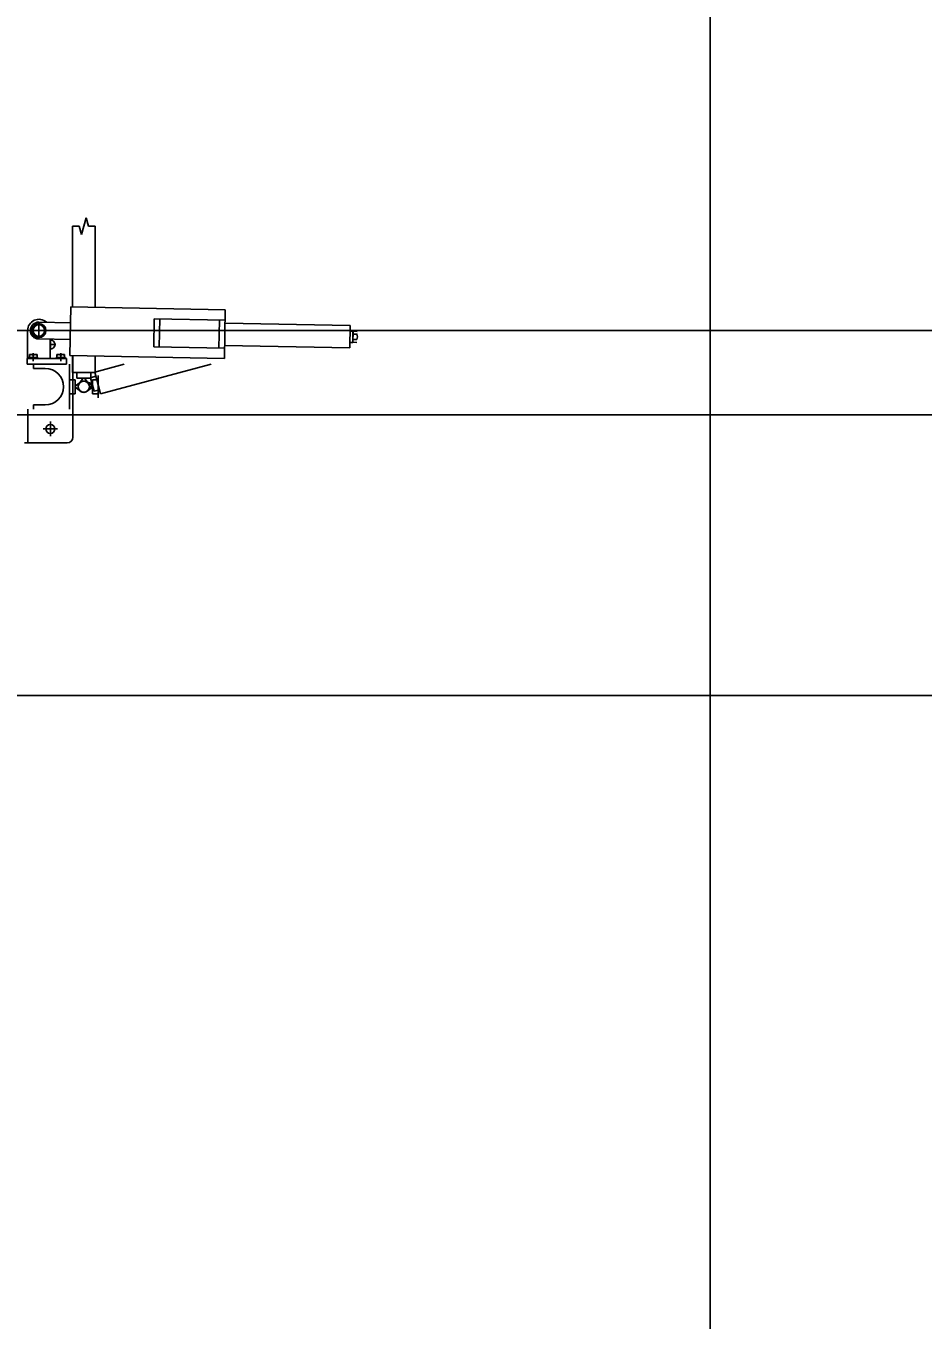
# Model space of a CAD drawing. Extents: x -264205 to -263659, y -1242401 to -1242060.
# Drawn here: x -263829.585 to -263827.989, y -1242089.069 to -1242086.765 of the extents above; entities that cross this region are included whole.
import ezdxf

# ---------------------------------------------------------------- set-up
doc = ezdxf.new("R2010")
doc.units = 0
for name, color, linetype in [('OBRUBNIKY_KOMUNIKACIE_PROJEKT', 7, 'Continuous'), ('OSI_STAVBY_KFA', 7, 'Continuous'), ('SITUACIA_DSP_2D', 7, 'Continuous')]:
    doc.layers.add(name, color=color, linetype=linetype)

msp = doc.modelspace()

# ---------------------------------------------------------------- linework, layer by layer
at = {"layer": 'OBRUBNIKY_KOMUNIKACIE_PROJEKT'}
msp.add_line((-263894.9678, -1242087.3072), (-263808.9678, -1242087.3072), dxfattribs=at)
at = {"layer": 'OSI_STAVBY_KFA'}
msp.add_line((-263792.6528, -1242087.9572), (-263911.5228, -1242087.9572), dxfattribs=at)
at = {"layer": 'SITUACIA_DSP_2D'}
for p, q in [((-263828.3679, -1242083.3899), (-263828.3678, -1242093.0073)), ((-263829.486, -1242087.1366), (-263829.478, -1242087.1066)), ((-263829.478, -1242087.1066), (-263829.4739, -1242087.1216)), ((-263829.502, -1242087.1216), (-263829.502, -1242087.265)), ((-263829.502, -1242087.1216), (-263829.49, -1242087.1216)), ((-263829.49, -1242087.1216), (-263829.486, -1242087.1366)), ((-263829.4739, -1242087.1216), (-263829.462, -1242087.1216)), ((-263829.462, -1242087.1216), (-263829.462, -1242087.2657)), ((-263829.5069, -1242087.3519), (-263829.5051, -1242087.2649)), ((-263829.5051, -1242087.2649), (-263829.2302, -1242087.2704)), ((-263829.2302, -1242087.2704), (-263829.2319, -1242087.3573)), ((-263829.562, -1242087.2955), (-263829.5722, -1242087.3014)), ((-263829.562, -1242087.2917), (-263829.562, -1242087.3229)), ((-263829.5518, -1242087.3014), (-263829.562, -1242087.2955)), ((-263829.5617, -1242087.2923), (-263829.5057, -1242087.2934)), ((-263829.3566, -1242087.2864), (-263829.3576, -1242087.3363)), ((-263829.2305, -1242087.2889), (-263829.3566, -1242087.2864)), ((-263829.3466, -1242087.2865), (-263829.3476, -1242087.3365)), ((-263829.2405, -1242087.2887), (-263829.2415, -1242087.3386)), ((-263829.0078, -1242087.2983), (-263829.2306, -1242087.2939)), ((-263894.9678, -1242087.3072), (-263808.9678, -1242087.3072)), ((-263829.582, -1242087.3573), (-263829.582, -1242087.3073)), ((-263829.5776, -1242087.3073), (-263829.5464, -1242087.3073)), ((-263829.5722, -1242087.3014), (-263829.5722, -1242087.3132)), ((-263829.5722, -1242087.3132), (-263829.562, -1242087.319)), ((-263829.562, -1242087.319), (-263829.5518, -1242087.3132)), ((-263829.5518, -1242087.3132), (-263829.5518, -1242087.3014)), ((-263829.0078, -1242087.2983), (-263829.0086, -1242087.3383)), ((-263829.003, -1242087.3084), (-263829.008, -1242087.3083)), ((-263829.003, -1242087.3084), (-263829.0034, -1242087.3284)), ((-263829.0031, -1242087.3099), (-263829.0034, -1242087.3269)), ((-263829.0031, -1242087.3099), (-263829.0023, -1242087.3086)), ((-263828.9959, -1242087.3136), (-263829.0024, -1242087.3135)), ((-263828.9958, -1242087.3087), (-263829.0023, -1242087.3086)), ((-263829.5063, -1242087.3234), (-263829.5623, -1242087.3223)), ((-263829.542, -1242087.3573), (-263829.542, -1242087.3227)), ((-263829.542, -1242087.3323), (-263829.5319, -1242087.3323)), ((-263829.5415, -1242087.3227), (-263829.5415, -1242087.3419)), ((-263829.2315, -1242087.3388), (-263829.3576, -1242087.3363)), ((-263829.0086, -1242087.3383), (-263829.2314, -1242087.3338)), ((-263829.0034, -1242087.3284), (-263829.0084, -1242087.3283)), ((-263829.0034, -1242087.3269), (-263829.0027, -1242087.3282)), ((-263828.9962, -1242087.3283), (-263829.0027, -1242087.3282)), ((-263828.9961, -1242087.3234), (-263829.0026, -1242087.3233)), ((-263829.5825, -1242087.3673), (-263829.5825, -1242087.3573)), ((-263829.5825, -1242087.3573), (-263829.5125, -1242087.3573)), ((-263829.5636, -1242087.3555), (-263829.5804, -1242087.3555)), ((-263829.5804, -1242087.3555), (-263829.5804, -1242087.3573)), ((-263829.5636, -1242087.3573), (-263829.5804, -1242087.3573)), ((-263829.5788, -1242087.35), (-263829.5652, -1242087.35)), ((-263829.5788, -1242087.3555), (-263829.5788, -1242087.35)), ((-263829.5652, -1242087.3555), (-263829.5788, -1242087.3555)), ((-263829.572, -1242087.3474), (-263829.572, -1242087.3618)), ((-263829.572, -1242087.3555), (-263829.572, -1242087.3509)), ((-263829.5652, -1242087.35), (-263829.5652, -1242087.3555)), ((-263829.5636, -1242087.3555), (-263829.5636, -1242087.3573)), ((-263829.5146, -1242087.3555), (-263829.5314, -1242087.3555)), ((-263829.5314, -1242087.3555), (-263829.5314, -1242087.3573)), ((-263829.5146, -1242087.3573), (-263829.5314, -1242087.3573)), ((-263829.5298, -1242087.35), (-263829.5162, -1242087.35)), ((-263829.5298, -1242087.3555), (-263829.5298, -1242087.35)), ((-263829.5162, -1242087.3555), (-263829.5298, -1242087.3555)), ((-263829.523, -1242087.3474), (-263829.523, -1242087.3618)), ((-263829.523, -1242087.3555), (-263829.523, -1242087.3509)), ((-263829.5162, -1242087.35), (-263829.5162, -1242087.3555)), ((-263829.5146, -1242087.3555), (-263829.5146, -1242087.3573)), ((-263829.5125, -1242087.3673), (-263829.5125, -1242087.3573)), ((-263829.2319, -1242087.3573), (-263829.5069, -1242087.3519)), ((-263829.502, -1242087.352), (-263829.502, -1242087.3818)), ((-263829.5015, -1242087.352), (-263829.5015, -1242087.3673)), ((-263829.462, -1242087.3528), (-263829.462, -1242087.3818)), ((-263829.5825, -1242087.3673), (-263829.5125, -1242087.3673)), ((-263829.5715, -1242087.3673), (-263829.5715, -1242087.3748)), ((-263829.5505, -1242087.3748), (-263829.5715, -1242087.3748)), ((-263829.5075, -1242087.3673), (-263829.5075, -1242087.4473)), ((-263829.462, -1242087.3818), (-263829.502, -1242087.3818)), ((-263829.5015, -1242087.3673), (-263829.5015, -1242087.4473)), ((-263829.4945, -1242087.3818), (-263829.4695, -1242087.3818)), ((-263829.4945, -1242087.3818), (-263829.4945, -1242087.3918)), ((-263829.4695, -1242087.3818), (-263829.4695, -1242087.3918)), ((-263829.41, -1242087.3673), (-263829.4625, -1242087.3813)), ((-263829.4522, -1242087.42), (-263829.4625, -1242087.3813)), ((-263829.4565, -1242087.3873), (-263829.4565, -1242087.4273)), ((-263829.2554, -1242087.3673), (-263829.4522, -1242087.42)), ((-263829.5075, -1242087.3948), (-263829.4975, -1242087.3948)), ((-263829.5075, -1242087.4198), (-263829.5075, -1242087.3948)), ((-263829.4975, -1242087.4198), (-263829.4975, -1242087.3948)), ((-263829.4879, -1242087.3992), (-263829.4975, -1242087.4063)), ((-263829.4975, -1242087.4063), (-263829.4975, -1242087.4083)), ((-263829.4975, -1242087.4083), (-263829.4879, -1242087.4153)), ((-263829.4945, -1242087.3918), (-263829.4695, -1242087.3918)), ((-263829.49, -1242087.4013), (-263829.483, -1242087.3918)), ((-263829.483, -1242087.3918), (-263829.481, -1242087.3918)), ((-263829.481, -1242087.3918), (-263829.4739, -1242087.4013)), ((-263829.4783, -1242087.398), (-263829.4673, -1242087.4023)), ((-263829.4665, -1242087.4063), (-263829.476, -1242087.3992)), ((-263829.476, -1242087.4153), (-263829.4665, -1242087.4083)), ((-263829.4667, -1242087.4042), (-263829.4742, -1242087.4135)), ((-263829.4606, -1242087.3886), (-263829.4702, -1242087.3912)), ((-263829.4702, -1242087.3912), (-263829.4638, -1242087.4153)), ((-263829.4673, -1242087.4023), (-263829.4667, -1242087.4042)), ((-263829.4565, -1242087.3948), (-263829.4665, -1242087.3948)), ((-263829.4665, -1242087.4198), (-263829.4665, -1242087.3948)), ((-263829.4665, -1242087.4083), (-263829.4665, -1242087.4063)), ((-263829.4565, -1242087.4198), (-263829.4565, -1242087.3948)), ((-263829.5075, -1242087.4198), (-263829.4975, -1242087.4198)), ((-263829.4565, -1242087.4198), (-263829.4665, -1242087.4198)), ((-263829.4541, -1242087.4127), (-263829.4638, -1242087.4153)), ((-263894.5809, -1242087.4572), (-263809.3546, -1242087.4572)), ((-263829.5815, -1242087.4473), (-263829.5815, -1242087.5073)), ((-263829.5505, -1242087.4398), (-263829.5715, -1242087.4398)), ((-263829.5715, -1242087.4398), (-263829.5715, -1242087.4473)), ((-263829.5015, -1242087.4473), (-263829.5015, -1242087.4973)), ((-263829.5415, -1242087.4693), (-263829.5415, -1242087.4953)), ((-263829.5545, -1242087.4823), (-263829.5285, -1242087.4823)), ((-263829.5875, -1242087.5073), (-263829.5115, -1242087.5073))]:
    msp.add_line(p, q, dxfattribs=at)
for centre, radius in [((-263829.562, -1242087.3073), 0.0126), ((-263829.562, -1242087.3073), 0.0102), ((-263829.5415, -1242087.4823), 0.008)]:
    msp.add_circle(centre, radius, dxfattribs=at)
for centre, radius, start, end in [((-263829.562, -1242087.3073), 0.02, 47.4504, 180), ((-263829.562, -1242087.3073), 0.015, 88.86, 268.86), ((-263828.9871, -1242087.3187), 0.0161, 161.1601, 196.5599), ((-263828.9988, -1242087.3111), 0.00432, 144.2666, 213.4534), ((-263829.0024, -1242087.3135), 0.0001, 268.86, 338.0468), ((-263829.0114, -1242087.3182), 0.0161, 341.1601, 16.5599), ((-263828.9959, -1242087.3136), 0.0001, 199.6732, 268.86), ((-263829.5415, -1242087.3323), 0.008, 266.4167, 93.5833), ((-263828.9991, -1242087.3258), 0.00432, 144.2666, 213.4534), ((-263829.5754, -1242087.3568), 0.0068, 60, 120), ((-263829.5686, -1242087.3568), 0.0068, 60, 120), ((-263829.5264, -1242087.3568), 0.0068, 60, 120), ((-263829.5196, -1242087.3568), 0.0068, 60, 120), ((-263829.5505, -1242087.4073), 0.0325, 270, 90), ((-263829.482, -1242087.4073), 0.01, 53.6139, 306.3861), ((-263829.482, -1242087.4073), 0.01, 68.6139, 321.3861), ((-263829.482, -1242087.4073), 0.01, 143.6139, 36.3861), ((-263829.482, -1242087.4073), 0.01, 233.6139, 126.3861), ((-263829.5115, -1242087.4973), 0.01, 270, 0)]:
    msp.add_arc(centre, radius, start, end, dxfattribs=at)

doc.saveas('drawing.dxf')
